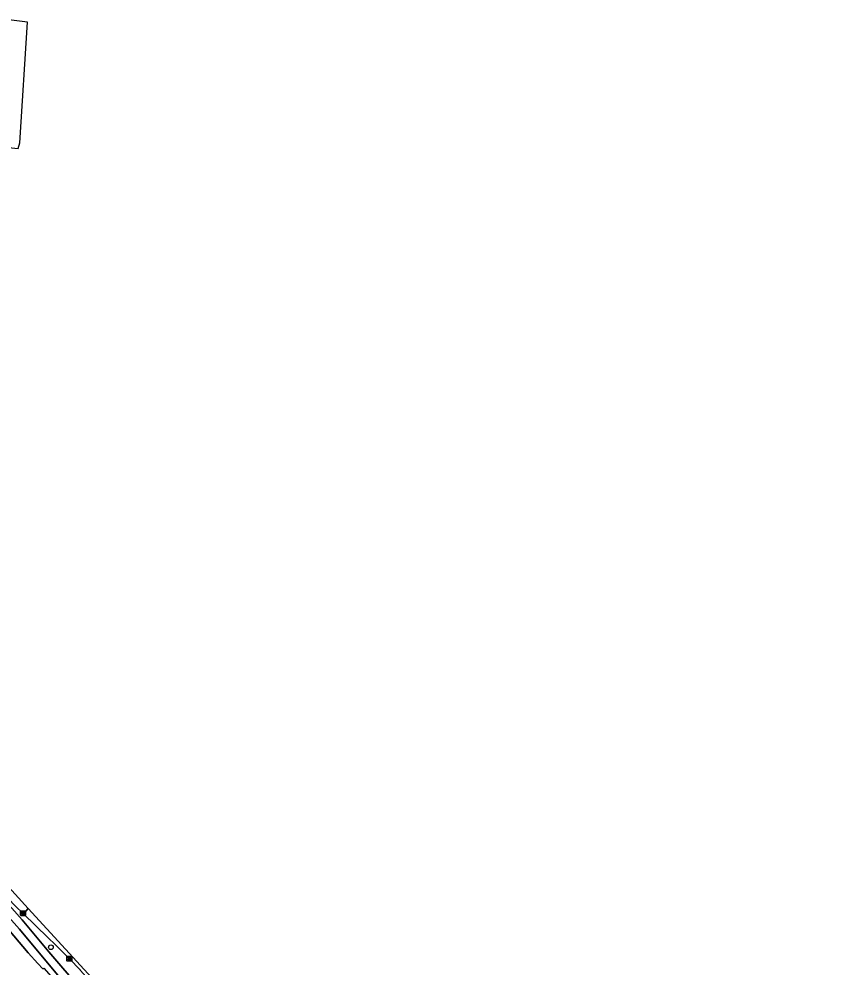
# Model space of a CAD drawing. Extents: x 159960 to 160866, y 382700 to 383354.
# Drawn here: x 160688.1 to 160856.4, y 383095.2 to 383291.6 of the extents above; entities that cross this region are included whole.
import ezdxf

# ---------------------------------------------------------------- set-up
doc = ezdxf.new("R2010")
doc.units = 0
for name, color, linetype in [('IMGEO_Berm_open', 7, 'Continuous'), ('IMGEO_Boom', 7, 'Continuous'), ('IMGEO_Erf', 7, 'Continuous'), ('IMGEO_Fietspad_gesloten', 7, 'Continuous'), ('IMGEO_Kolk', 7, 'Continuous'), ('IMGEO_Rijbaan_lokaal_gesloten', 7, 'Continuous'), ('IMGEO_Voetpad_open', 7, 'Continuous')]:
    doc.layers.add(name, color=color, linetype=linetype)

msp = doc.modelspace()

# ---------------------------------------------------------------- linework, layer by layer
at = {"layer": 'IMGEO_Berm_open'}
msp.add_lwpolyline([(160700.88, 383094.51), (160700.8, 383094.59), (160698.59, 383096.92), (160695.7, 383099.8), (160694.16, 383101.34), (160689.09, 383106.24), (160687.38, 383107.89), (160684.6, 383110.79), (160683.97, 383110.17), (160686.7, 383107.39), (160688.82, 383104.99), (160694.35, 383098.36), (160701.02, 383090.57), (160751.34, 383033.87), (160762.2, 383021.76), (160762.42, 383021.96), (160761.59, 383022.89), (160761.75, 383023.03), (160753.73, 383031.94)], dxfattribs=at)
at = {"layer": 'IMGEO_Boom'}
msp.add_circle((160694.76, 383099.29), 0.489, dxfattribs=at)
at = {"layer": 'IMGEO_Erf'}
msp.add_lwpolyline([(160693.11, 383094.81), (160692.06, 383095.95), (160690.08, 383098.11), (160682.94, 383106.47), (160665.2, 383092.6)], dxfattribs=at)
at = {"layer": 'IMGEO_Fietspad_gesloten'}
for points in [[(160701.02, 383090.57), (160694.35, 383098.36), (160688.82, 383104.99), (160686.7, 383107.39), (160683.97, 383110.17), (160682.46, 383108.7)], [(160685.48, 383106.17), (160688.29, 383103.01), (160697.2, 383092.36), (160750.51, 383032.26), (160767.85, 383012.95), (160798.38, 382979.55), (160798.29, 382979.47), (160798.97, 382978.75), (160800.31, 382979.98), (160799.66, 382980.63), (160768.17, 383015.1), (160767.49, 383015.88)]]:
    msp.add_lwpolyline(points, dxfattribs=at)
at = {"layer": 'IMGEO_Kolk'}
for p, q in [((160688.48, 383105.92), (160688.48, 383106.77)), ((160688.55, 383106.85), (160689.41, 383106.85)), ((160688.97, 383106.62), (160688.99, 383106.62)), ((160689.48, 383106.77), (160689.48, 383105.92)), ((160689.41, 383105.84), (160688.55, 383105.84)), ((160688.74, 383106.34), (160688.74, 383106.35)), ((160688.78, 383106.39), (160689.18, 383106.39)), ((160689.18, 383106.3), (160688.78, 383106.3)), ((160688.99, 383106.07), (160688.97, 383106.07)), ((160689.22, 383106.35), (160689.22, 383106.34)), ((160698.09, 383096.5), (160698.09, 383097.35)), ((160698.16, 383097.43), (160699.02, 383097.43)), ((160698.35, 383096.92), (160698.35, 383096.93)), ((160698.39, 383096.97), (160698.79, 383096.97)), ((160698.79, 383096.88), (160698.39, 383096.88)), ((160698.6, 383096.65), (160698.57, 383096.65)), ((160698.58, 383097.2), (160698.6, 383097.2)), ((160698.83, 383096.93), (160698.83, 383096.92)), ((160699.09, 383097.35), (160699.09, 383096.5)), ((160699.02, 383096.42), (160698.16, 383096.42))]:
    msp.add_line(p, q, dxfattribs=at)
for points in [[(160688.48, 383105.92), (160688.48, 383106.77)], [(160688.55, 383106.85), (160689.41, 383106.85)], [(160689.48, 383106.77), (160689.48, 383105.92)], [(160689.41, 383105.84), (160688.55, 383105.84)], [(160698.09, 383096.5), (160698.09, 383097.35)], [(160698.16, 383097.43), (160699.02, 383097.43)], [(160699.09, 383097.35), (160699.09, 383096.5)], [(160699.02, 383096.42), (160698.16, 383096.42)]]:
    msp.add_lwpolyline(points, dxfattribs=at)
for centre, radius, start, end in [((160688.56, 383106.77), 0.0765, 91.552, 178.448), ((160688.56, 383106.77), 0.0765, 91.552, 178.448), ((160689.4, 383106.77), 0.0765, 1.552, 88.448), ((160689.4, 383106.77), 0.0765, 1.552, 88.448), ((160688.56, 383105.92), 0.0765, 181.552, 268.448), ((160688.56, 383105.92), 0.0765, 181.552, 268.448), ((160688.78, 383106.35), 0.0403, 85.8775, 175.7526), ((160688.78, 383106.34), 0.0366, 178.938, 274.7102), ((160689.18, 383106.35), 0.0386, 1.7309, 96.639), ((160689.18, 383106.34), 0.043, 264.8664, 352.4533), ((160689.4, 383105.92), 0.0765, 271.552, 358.448), ((160689.4, 383105.92), 0.0765, 271.552, 358.448), ((160698.17, 383097.35), 0.0765, 91.552, 178.448), ((160698.17, 383097.35), 0.0765, 91.552, 178.448), ((160698.39, 383096.93), 0.0403, 85.8775, 175.7526), ((160698.38, 383096.92), 0.0366, 178.938, 274.7102), ((160698.79, 383096.93), 0.0386, 1.7309, 96.639), ((160698.79, 383096.92), 0.043, 264.8664, 352.4533), ((160699.01, 383097.35), 0.0765, 1.552, 88.448), ((160699.01, 383097.35), 0.0765, 1.552, 88.448), ((160698.17, 383096.5), 0.0765, 181.552, 268.448), ((160698.17, 383096.5), 0.0765, 181.552, 268.448), ((160699.01, 383096.5), 0.0765, 271.552, 358.448), ((160699.01, 383096.5), 0.0765, 271.552, 358.448)]:
    msp.add_arc(centre, radius, start, end, dxfattribs=at)
for centre, major_axis, ratio, start_param, end_param in [((160688.97, 383106.34), (-0.387, 0.002), 0.722429, 4.712389, 7.853982), ((160688.99, 383106.34), (-0.39, 0.002), 0.717154, 1.570796, 4.712389), ((160698.58, 383096.92), (-0.387, 0.002), 0.722429, 4.712389, 7.853982), ((160698.6, 383096.92), (-0.39, 0.002), 0.717154, 1.570796, 4.712389)]:
    msp.add_ellipse(centre, major_axis=major_axis, ratio=ratio, start_param=start_param, end_param=end_param, dxfattribs=at)
at = {"layer": 'IMGEO_Rijbaan_lokaal_gesloten'}
for points in [[(160689.94, 383290.99), (160684.38, 383291.63), (160684.33, 383290.47), (160684.79, 383290.28)], [(160683.77, 383270.12), (160683.73, 383269.74), (160682.81, 383265.3), (160685.96, 383265.01), (160688.01, 383264.81), (160688.35, 383265.94), (160689.94, 383290.99)], [(160671.44, 383126.3), (160673.26, 383123.54), (160675.78, 383120.54), (160676.78, 383119.35), (160680.52, 383115.16), (160684.6, 383110.79), (160687.38, 383107.89), (160689.09, 383106.24), (160690.09, 383107.36), (160682.63, 383115.49), (160680.58, 383117.72), (160674.85, 383128.19), (160672.43, 383132.09), (160671.88, 383132.96), (160670.97, 383135.07), (160670.64, 383135.87), (160669.65, 383137.67), (160669.03, 383139.83)], [(160856.41, 382930.08), (160844.82, 382938.75), (160792.96, 382995.27), (160690.09, 383107.36), (160689.09, 383106.24), (160694.16, 383101.34), (160695.7, 383099.8), (160698.59, 383096.92), (160700.8, 383094.59), (160700.88, 383094.51), (160712.71, 383081.19), (160713, 383080.86), (160713.18, 383080.66), (160719.68, 383073.34), (160732.7, 383058.66), (160732.84, 383058.51), (160733.11, 383058.2), (160753.13, 383035.63), (160765.27, 383022.08), (160765.71, 383021.57), (160768.35, 383018.63), (160768.77, 383018.17), (160781.34, 383004.39), (160801.71, 382982.11)]]:
    msp.add_lwpolyline(points, dxfattribs=at)
at = {"layer": 'IMGEO_Voetpad_open'}
for points in [[(160680.2, 383109.39), (160682.94, 383106.47), (160690.08, 383098.11), (160692.06, 383095.95), (160693.11, 383094.81), (160693.28, 383094.96), (160752.7, 383027.15), (160777.19, 383000), (160790.27, 382985.75), (160790.19, 382984.79), (160790.89, 382984.56), (160791.86, 382984.26), (160795.23, 382980.57), (160804.56, 382970.34), (160805.23, 382969.7), (160808.48, 382966.14), (160814.65, 382959.32)], [(160688.29, 383103.01), (160685.48, 383106.17)], [(160813.79, 382962.52), (160806.08, 382971.01), (160805.54, 382970.52), (160800.11, 382976.39), (160800.67, 382976.94), (160798.97, 382978.75), (160798.29, 382979.47), (160798.38, 382979.55), (160767.85, 383012.95), (160750.51, 383032.26), (160697.2, 383092.36), (160688.29, 383103.01)]]:
    msp.add_lwpolyline(points, dxfattribs=at)

doc.saveas('drawing.dxf')
